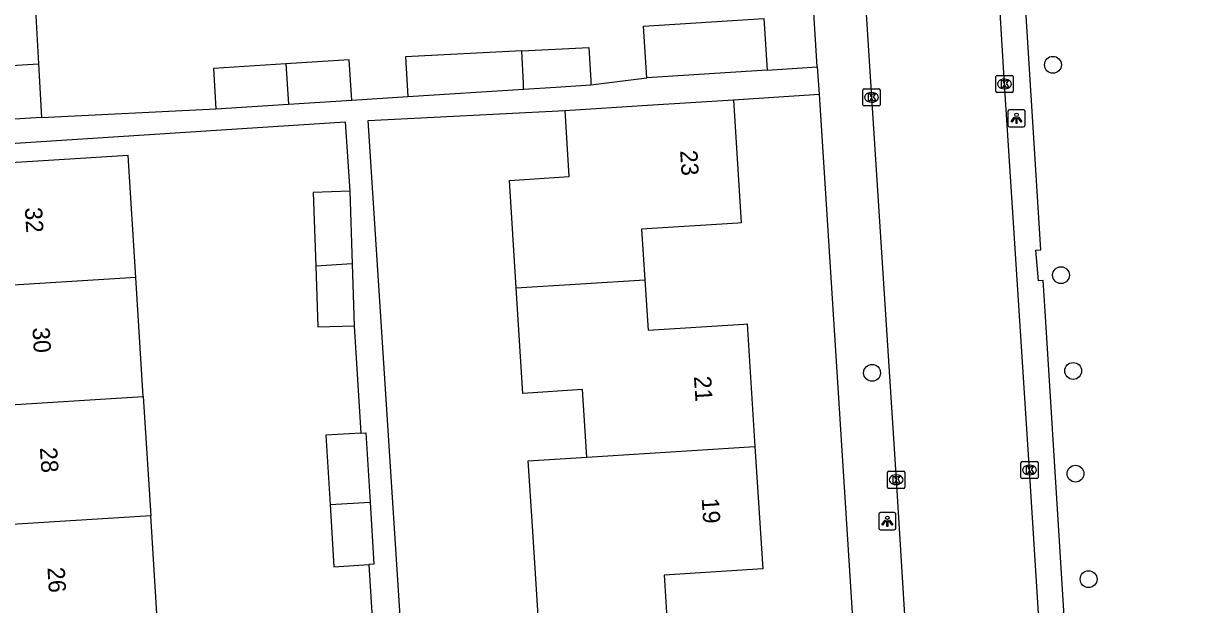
# Model space of a CAD drawing. Extents: x 159689 to 160786, y 387323 to 388339.
# Drawn here: x 160354.6 to 160422, y 388177.4 to 388211.2 of the extents above; entities that cross this region are included whole.
import ezdxf

# ---------------------------------------------------------------- set-up
doc = ezdxf.new("R2010")
doc.units = 0
for name, color, linetype in [('IMGEO_Boom', 7, 'Continuous'), ('IMGEO_Kolk', 7, 'Continuous'), ('IMGEO_Lichtpunt', 7, 'Continuous'), ('IMGEO_Pand', 7, 'Continuous'), ('IMGEO_Pand_nummerreeks', 7, 'Continuous'), ('IMGEO_Rijbaan_lokaal_open', 7, 'Continuous'), ('IMGEO_Voetpad_open', 7, 'Continuous')]:
    doc.layers.add(name, color=color, linetype=linetype)

msp = doc.modelspace()

# ---------------------------------------------------------------- linework, layer by layer
at = {"layer": 'IMGEO_Boom'}
for centre in [(160414.403, 388208.738), (160414.871, 388196.515), (160403.897, 388190.846), (160415.579, 388190.956), (160415.716, 388184.99), (160416.475, 388178.864)]:
    msp.add_circle(centre, 0.489, dxfattribs=at)
at = {"layer": 'IMGEO_Kolk'}
for p, q in [((160411.091, 388207.195), (160411.091, 388208.047)), ((160411.166, 388208.121), (160412.018, 388208.121)), ((160411.579, 388207.901), (160411.604, 388207.901)), ((160412.092, 388208.047), (160412.092, 388207.195)), ((160403.362, 388206.419), (160403.362, 388207.271)), ((160403.437, 388207.345), (160404.289, 388207.345)), ((160404.363, 388207.271), (160404.363, 388206.419)), ((160411.602, 388207.341), (160411.577, 388207.341)), ((160403.873, 388206.565), (160403.848, 388206.565)), ((160403.85, 388207.125), (160403.875, 388207.125)), ((160412.018, 388207.121), (160411.166, 388207.121)), ((160404.289, 388206.345), (160403.437, 388206.345)), ((160412.545, 388184.776), (160412.545, 388185.628)), ((160412.62, 388185.702), (160413.472, 388185.702)), ((160413.546, 388185.628), (160413.546, 388184.776)), ((160404.793, 388184.207), (160404.793, 388185.059)), ((160404.868, 388185.133), (160405.72, 388185.133)), ((160405.794, 388185.059), (160405.794, 388184.207)), ((160413.033, 388185.482), (160413.058, 388185.482)), ((160405.304, 388184.353), (160405.279, 388184.353)), ((160405.281, 388184.913), (160405.306, 388184.913)), ((160413.472, 388184.702), (160412.62, 388184.702)), ((160413.056, 388184.922), (160413.031, 388184.922)), ((160405.72, 388184.133), (160404.868, 388184.133))]:
    msp.add_line(p, q, dxfattribs=at)
for points in [[(160411.091, 388207.195), (160411.091, 388208.047)], [(160411.166, 388208.121), (160412.018, 388208.121)], [(160412.092, 388208.047), (160412.092, 388207.195)], [(160403.362, 388206.419), (160403.362, 388207.271)], [(160403.437, 388207.345), (160404.289, 388207.345)], [(160404.363, 388207.271), (160404.363, 388206.419)], [(160411.412, 388207.821), (160411.535, 388207.821), (160411.535, 388207.67), (160411.665, 388207.821), (160411.829, 388207.821), (160411.683, 388207.67), (160411.836, 388207.421), (160411.684, 388207.421), (160411.599, 388207.585), (160411.535, 388207.518), (160411.535, 388207.421), (160411.412, 388207.421), (160411.412, 388207.821)], [(160403.683, 388207.045), (160403.806, 388207.045), (160403.806, 388206.894), (160403.936, 388207.045), (160404.1, 388207.045), (160403.954, 388206.894), (160404.107, 388206.645), (160403.955, 388206.645), (160403.87, 388206.809), (160403.806, 388206.742), (160403.806, 388206.645), (160403.683, 388206.645), (160403.683, 388207.045)], [(160412.018, 388207.121), (160411.166, 388207.121)], [(160404.289, 388206.345), (160403.437, 388206.345)], [(160412.545, 388184.776), (160412.545, 388185.628)], [(160412.62, 388185.702), (160413.472, 388185.702)], [(160413.546, 388185.628), (160413.546, 388184.776)], [(160404.793, 388184.207), (160404.793, 388185.059)], [(160404.868, 388185.133), (160405.72, 388185.133)], [(160405.794, 388185.059), (160405.794, 388184.207)], [(160412.866, 388185.402), (160412.989, 388185.402), (160412.989, 388185.251), (160413.119, 388185.402), (160413.283, 388185.402), (160413.137, 388185.251), (160413.29, 388185.002), (160413.138, 388185.002), (160413.053, 388185.166), (160412.989, 388185.099), (160412.989, 388185.002), (160412.866, 388185.002), (160412.866, 388185.402)], [(160405.114, 388184.833), (160405.237, 388184.833), (160405.237, 388184.682), (160405.367, 388184.833), (160405.531, 388184.833), (160405.385, 388184.682), (160405.538, 388184.433), (160405.386, 388184.433), (160405.301, 388184.597), (160405.237, 388184.53), (160405.237, 388184.433), (160405.114, 388184.433), (160405.114, 388184.833)], [(160413.472, 388184.702), (160412.62, 388184.702)], [(160405.72, 388184.133), (160404.868, 388184.133)]]:
    msp.add_lwpolyline(points, dxfattribs=at)
for centre, start, end in [((160411.168, 388208.045), 91.55205, 178.44795), ((160411.168, 388208.045), 91.55205, 178.44795), ((160412.016, 388208.045), 1.55205, 88.44795), ((160412.016, 388208.045), 1.55205, 88.44795), ((160403.439, 388207.269), 91.55205, 178.44795), ((160403.439, 388207.269), 91.55205, 178.44795), ((160404.287, 388207.269), 1.55205, 88.44795), ((160404.287, 388207.269), 1.55205, 88.44795), ((160411.168, 388207.197), 181.55205, 268.44795), ((160411.168, 388207.197), 181.55205, 268.44795), ((160412.016, 388207.197), 271.55205, 358.44795), ((160412.016, 388207.197), 271.55205, 358.44795), ((160403.439, 388206.421), 181.55205, 268.44795), ((160403.439, 388206.421), 181.55205, 268.44795), ((160404.287, 388206.421), 271.55205, 358.44795), ((160404.287, 388206.421), 271.55205, 358.44795), ((160412.622, 388185.626), 91.55205, 178.44795), ((160412.622, 388185.626), 91.55205, 178.44795), ((160413.47, 388185.626), 1.55205, 88.44795), ((160413.47, 388185.626), 1.55205, 88.44795), ((160404.87, 388185.057), 91.55205, 178.44795), ((160404.87, 388185.057), 91.55205, 178.44795), ((160405.718, 388185.057), 1.55205, 88.44795), ((160405.718, 388185.057), 1.55205, 88.44795), ((160412.622, 388184.778), 181.55205, 268.44795), ((160412.622, 388184.778), 181.55205, 268.44795), ((160413.47, 388184.778), 271.55205, 358.44795), ((160413.47, 388184.778), 271.55205, 358.44795), ((160404.87, 388184.209), 181.55205, 268.44795), ((160404.87, 388184.209), 181.55205, 268.44795), ((160405.718, 388184.209), 271.55205, 358.44795), ((160405.718, 388184.209), 271.55205, 358.44795)]:
    msp.add_arc(centre, 0.0765, start, end, dxfattribs=at)
for centre, major_axis, ratio, start_param, end_param in [((160411.578, 388207.621), (-0.387, 0.002), 0.722429, 4.712389, 7.853982), ((160411.603, 388207.621), (-0.39, 0.002), 0.717154, 1.570796, 4.712389), ((160403.849, 388206.845), (-0.387, 0.002), 0.722429, 4.712389, 7.853982), ((160403.874, 388206.845), (-0.39, 0.002), 0.717154, 1.570796, 4.712389), ((160413.032, 388185.202), (-0.387, 0.002), 0.722429, 4.712389, 7.853982), ((160413.057, 388185.202), (-0.39, 0.002), 0.717154, 1.570796, 4.712389), ((160405.28, 388184.633), (-0.387, 0.002), 0.722429, 4.712389, 7.853982), ((160405.305, 388184.633), (-0.39, 0.002), 0.717154, 1.570796, 4.712389)]:
    msp.add_ellipse(centre, major_axis=major_axis, ratio=ratio, start_param=start_param, end_param=end_param, dxfattribs=at)
at = {"layer": 'IMGEO_Lichtpunt'}
for p, q in [((160411.787, 388206.034), (160411.787, 388205.227)), ((160411.787, 388206.034), (160411.787, 388205.227)), ((160412.689, 388206.129), (160411.881, 388206.129)), ((160412.689, 388206.129), (160411.881, 388206.129)), ((160412.783, 388205.227), (160412.783, 388206.034)), ((160412.783, 388205.227), (160412.783, 388206.034)), ((160411.881, 388205.133), (160412.689, 388205.133)), ((160411.881, 388205.133), (160412.689, 388205.133)), ((160404.285, 388182.631), (160404.285, 388181.824)), ((160404.285, 388182.631), (160404.285, 388181.824)), ((160405.187, 388182.726), (160404.379, 388182.726)), ((160405.187, 388182.726), (160404.379, 388182.726)), ((160405.281, 388181.824), (160405.281, 388182.631)), ((160405.281, 388181.824), (160405.281, 388182.631)), ((160404.379, 388181.73), (160405.187, 388181.73)), ((160404.379, 388181.73), (160405.187, 388181.73))]:
    msp.add_line(p, q, dxfattribs=at)
for points in [[(160412.161, 388205.698), (160412.2, 388205.67), (160412.012, 388205.408), (160411.974, 388205.435), (160412.161, 388205.698)], [(160412.263, 388205.65), (160412.31, 388205.65), (160412.31, 388205.328), (160412.263, 388205.328), (160412.263, 388205.65)], [(160412.373, 388205.67), (160412.411, 388205.697), (160412.598, 388205.435), (160412.559, 388205.407), (160412.373, 388205.67)], [(160404.659, 388182.295), (160404.698, 388182.267), (160404.51, 388182.005), (160404.472, 388182.032), (160404.659, 388182.295)], [(160404.761, 388182.247), (160404.808, 388182.247), (160404.808, 388181.925), (160404.761, 388181.925), (160404.761, 388182.247)], [(160404.871, 388182.267), (160404.909, 388182.294), (160405.096, 388182.032), (160405.057, 388182.004), (160404.871, 388182.267)]]:
    msp.add_lwpolyline(points, dxfattribs=at)
for centre in [(160412.286, 388205.832), (160404.784, 388182.429)]:
    msp.add_circle(centre, 0.0994, dxfattribs=at)
for centre, start, end in [((160411.881, 388206.034), 90, 180), ((160411.881, 388206.034), 90, 180), ((160412.689, 388206.034), 0, 90), ((160412.689, 388206.034), 0, 90), ((160411.881, 388205.227), 180, 270), ((160411.881, 388205.227), 180, 270), ((160412.689, 388205.227), 270, 0), ((160412.689, 388205.227), 270, 360), ((160404.379, 388182.631), 90, 180), ((160404.379, 388182.631), 90, 180), ((160405.187, 388182.631), 0, 90), ((160405.187, 388182.631), 0, 90), ((160404.379, 388181.824), 180, 270), ((160404.379, 388181.824), 180, 270), ((160405.187, 388181.824), 270, 0), ((160405.187, 388181.824), 270, 360)]:
    msp.add_arc(centre, 0.0946, start, end, dxfattribs=at)
at = {"layer": 'IMGEO_Pand'}
for points in [[(160355.308, 388211.919), (160355.481, 388208.799)], [(160390.815, 388207.977), (160390.621, 388210.974), (160397.615, 388211.426), (160397.809, 388208.429)], [(160383.543, 388209.541), (160376.791, 388209.191), (160376.937, 388206.887)], [(160383.543, 388209.541), (160387.452, 388209.743), (160387.552, 388207.825), (160387.565, 388207.565)], [(160383.655, 388207.316), (160383.639, 388207.642), (160383.543, 388209.541)], [(160349.439, 388208.42), (160355.481, 388208.799)], [(160355.481, 388208.799), (160355.654, 388205.684)], [(160369.84, 388208.787), (160365.63, 388208.518), (160365.78, 388206.174)], [(160373.677, 388206.678), (160373.527, 388209.022), (160369.84, 388208.787)], [(160369.84, 388208.787), (160369.989, 388206.443)], [(160397.809, 388208.429), (160390.815, 388207.977)], [(160376.937, 388206.887), (160383.655, 388207.316)], [(160383.655, 388207.316), (160385.523, 388207.435), (160387.565, 388207.565)], [(160369.989, 388206.443), (160373.677, 388206.678)], [(160386.064, 388206.089), (160390.856, 388206.393), (160395.845, 388206.71)], [(160395.845, 388206.71), (160396.298, 388199.556), (160396.099, 388199.543), (160390.511, 388199.188), (160390.697, 388196.255)], [(160365.78, 388206.174), (160369.989, 388206.443)], [(160383.228, 388195.778), (160382.832, 388202.025), (160386.308, 388202.246), (160386.064, 388206.089)], [(160355.654, 388205.684), (160349.635, 388205.301)], [(160361.127, 388196.392), (160360.682, 388203.474), (160356.988, 388203.242), (160351.997, 388202.929), (160352.442, 388195.847)], [(160373.556, 388201.392), (160371.438, 388201.321), (160371.581, 388197.048)], [(160373.556, 388201.392), (160373.697, 388197.181)], [(160373.697, 388197.181), (160371.581, 388197.048)], [(160373.697, 388197.181), (160373.818, 388193.582)], [(160371.581, 388197.048), (160371.7, 388193.511), (160373.818, 388193.582)], [(160361.127, 388196.392), (160352.442, 388195.847)], [(160361.561, 388189.465), (160361.127, 388196.392)], [(160383.228, 388195.778), (160390.697, 388196.255)], [(160387.318, 388185.952), (160387.07, 388189.871), (160383.617, 388189.652), (160383.228, 388195.778)], [(160390.697, 388196.255), (160390.884, 388193.319), (160396.442, 388193.671), (160396.641, 388193.684), (160397.093, 388186.575)], [(160352.876, 388188.92), (160361.561, 388189.465)], [(160361.561, 388189.465), (160361.996, 388182.539)], [(160374.198, 388187.349), (160372.165, 388187.225), (160372.412, 388183.193)], [(160374.198, 388187.349), (160374.492, 388187.367), (160374.738, 388183.339)], [(160387.318, 388185.952), (160397.093, 388186.575)], [(160397.093, 388186.575), (160397.544, 388179.466), (160391.811, 388179.102), (160391.989, 388176.302)], [(160384.556, 388175.831), (160384.168, 388181.944), (160383.927, 388185.737), (160387.318, 388185.952)], [(160372.412, 388183.193), (160374.738, 388183.339)], [(160372.412, 388183.193), (160372.632, 388179.583), (160374.665, 388179.707)], [(160374.738, 388183.339), (160374.959, 388179.725), (160374.665, 388179.707)], [(160361.996, 388182.539), (160353.311, 388181.994)], [(160362.431, 388175.613), (160361.996, 388182.539)]]:
    msp.add_lwpolyline(points, dxfattribs=at)
at = {"layer": 'IMGEO_Rijbaan_lokaal_open'}
for points in [[(160402.537, 388228.11), (160402.561, 388227.69), (160402.692, 388225.352), (160403.863, 388206.845), (160405.294, 388184.633), (160406.515, 388164.829), (160407.787, 388144.234), (160407.999, 388140.97)], [(160415.77, 388141.521), (160415.555, 388144.741), (160414.296, 388165.187), (160413.046, 388185.202), (160411.592, 388207.621), (160410.46, 388226.162), (160410.292, 388228.631)]]:
    msp.add_lwpolyline(points, dxfattribs=at)
at = {"layer": 'IMGEO_Voetpad_open'}
for points in [[(160400.714, 388208.614), (160400.473, 388212.399), (160399.838, 388222.279), (160399.369, 388229.897)], [(160422.005, 388078.968), (160421.42, 388085.954), (160420.315, 388103.525), (160417.998, 388139.685), (160417.37, 388139.651), (160415.251, 388173.618), (160413.953, 388194.43), (160413.831, 388196.212), (160413.567, 388196.193), (160413.413, 388197.962), (160413.7, 388197.984), (160412.57, 388215.939), (160415.184, 388216.063), (160417.032, 388219.3), (160414.733, 388223.189), (160414.31, 388225.228)], [(160397.809, 388208.429), (160400.714, 388208.614)], [(160400.714, 388208.614), (160400.815, 388207.025)], [(160387.565, 388207.565), (160390.815, 388207.977)], [(160373.677, 388206.678), (160376.937, 388206.887)], [(160395.845, 388206.71), (160400.815, 388207.025)], [(160400.815, 388207.025), (160408.531, 388085.918)], [(160355.654, 388205.684), (160365.78, 388206.174)], [(160376.593, 388174.911), (160374.625, 388205.507), (160386.064, 388206.089)], [(160349.03, 388203.861), (160373.297, 388205.422), (160373.556, 388201.392)], [(160373.818, 388193.582), (160374.198, 388187.349)], [(160374.665, 388179.707), (160375.044, 388173.495)]]:
    msp.add_lwpolyline(points, dxfattribs=at)

# ---------------------------------------------------------------- texts
at = {"layer": 'IMGEO_Pand_nummerreeks'}
for s, rotation, p in [('23', 273.6232, (160392.745, 388203.751)), ('32', 273.59202, (160354.678, 388200.432)), ('30', 273.59202, (160355.116, 388193.461)), ('21', 273.63403, (160393.548, 388190.634)), ('28', 273.59202, (160355.553, 388186.495)), ('19', 273.63403, (160393.998, 388183.547)), ('26', 273.59202, (160355.991, 388179.533))]:
    msp.add_text(s, height=1, rotation=rotation, dxfattribs=at).set_placement(p)

doc.saveas('drawing.dxf')
